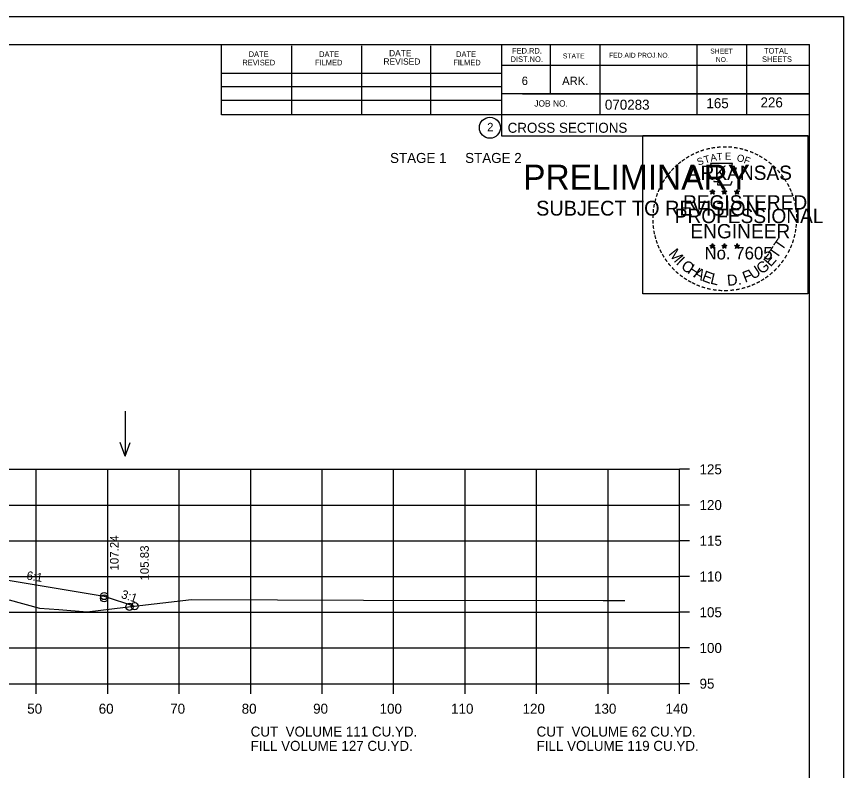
# Model space of a CAD drawing. Extents: x 1175611 to 1176402, y -433344 to -416213.
# Drawn here: x 1175828.2 to 1175943.9, y -429395.6 to -429290.1 of the extents above; entities that cross this region are included whole.
import ezdxf

# ---------------------------------------------------------------- set-up
doc = ezdxf.new("R2010")
doc.units = 0
for name, color, linetype in [('Default', 7, 'Continuous'), ('R_Axis', 7, 'Continuous'), ('R_Axis Annot', 7, 'Continuous'), ('R_Border', 7, 'Continuous'), ('R_Border Notes', 7, 'Continuous'), ('R_Border PE', 7, 'Continuous'), ('R_Border Prem', 7, 'Continuous'), ('R_Exist Surface', 7, 'Continuous'), ('R_Fin Surface', 7, 'Continuous'), ('R_Grid', 7, 'Continuous'), ('R_No Plot', 7, 'Continuous'), ('R_Water Annot', 7, 'Continuous'), ('R_Xsect Elev', 7, 'Continuous'), ('R_Xsect Slope', 7, 'Continuous')]:
    doc.layers.add(name, color=color, linetype=linetype)

msp = doc.modelspace()

# ---------------------------------------------------------------- linework, layer by layer
at = {"layer": 'R_Axis'}
for p, q in [((1175920.97, -429383.47), (1175920.97, -429353.47)), ((1175922.37, -429353.47), (1175920.97, -429353.47)), ((1175922.37, -429358.47), (1175920.97, -429358.47)), ((1175922.37, -429363.47), (1175920.97, -429363.47)), ((1175922.37, -429368.47), (1175920.97, -429368.47)), ((1175922.37, -429373.47), (1175920.97, -429373.47)), ((1175922.37, -429378.47), (1175920.97, -429378.47)), ((1175640.97, -429383.47), (1175920.97, -429383.47)), ((1175830.97, -429384.87), (1175830.97, -429383.47)), ((1175840.97, -429384.87), (1175840.97, -429383.47)), ((1175850.97, -429384.87), (1175850.97, -429383.47)), ((1175860.97, -429384.87), (1175860.97, -429383.47)), ((1175870.97, -429384.87), (1175870.97, -429383.47)), ((1175880.97, -429384.87), (1175880.97, -429383.47)), ((1175890.97, -429384.87), (1175890.97, -429383.47)), ((1175900.97, -429384.87), (1175900.97, -429383.47)), ((1175910.97, -429384.87), (1175910.97, -429383.47)), ((1175920.97, -429384.87), (1175920.97, -429383.47)), ((1175922.37, -429383.47), (1175920.97, -429383.47))]:
    msp.add_line(p, q, dxfattribs=at)
at = {"layer": 'R_Border'}
for p, q in [((1175622.97, -429294.01), (1175939.15, -429294.01)), ((1175856.89, -429303.89), (1175856.89, -429294.01)), ((1175866.75, -429303.89), (1175866.75, -429294.21)), ((1175876.51, -429303.89), (1175876.51, -429294.21)), ((1175886.19, -429303.89), (1175886.19, -429294.21)), ((1175896.05, -429294.01), (1175896.05, -429306.81)), ((1175902.89, -429294.01), (1175902.89, -429300.95)), ((1175909.83, -429294.01), (1175909.83, -429303.89)), ((1175923.41, -429294.01), (1175923.41, -429303.89)), ((1175930.35, -429294.01), (1175930.35, -429303.89)), ((1175939.15, -429499.47), (1175939.15, -429294.01)), ((1175939.15, -429296.95), (1175896.05, -429296.95)), ((1175939.15, -429296.93), (1175939.15, -429296.93)), ((1175856.89, -429298.03), (1175896.05, -429298.03)), ((1175856.89, -429299.89), (1175896.05, -429299.89)), ((1175856.89, -429303.89), (1175856.89, -429301.83)), ((1175856.89, -429301.83), (1175896.05, -429301.83)), ((1175939.15, -429300.95), (1175896.05, -429300.95)), ((1175899.01, -429300.95), (1175939.15, -429300.95)), ((1175939.15, -429303.89), (1175856.89, -429303.89)), ((1175896.05, -429306.81), (1175939.15, -429306.81))]:
    msp.add_line(p, q, dxfattribs=at)
msp.add_circle((1175894.44, -429305.67), 1.47, dxfattribs=at)
at = {"layer": 'R_Border PE'}
for p, q in [((1175925.23, -429314.56), (1175925.58, -429314.67)), ((1175925.23, -429314.56), (1175925.49, -429314.6)), ((1175925.23, -429314.56), (1175925.47, -429314.68)), ((1175925.37, -429314.97), (1175925.58, -429314.67)), ((1175925.37, -429314.97), (1175925.49, -429314.72)), ((1175925.37, -429314.97), (1175925.58, -429314.75)), ((1175925.58, -429314.31), (1175925.54, -429314.56)), ((1175925.58, -429314.67), (1175925.58, -429314.31)), ((1175925.58, -429314.31), (1175925.63, -429314.56)), ((1175925.93, -429314.56), (1175925.58, -429314.67)), ((1175925.8, -429314.97), (1175925.58, -429314.67)), ((1175925.8, -429314.97), (1175925.58, -429314.75)), ((1175925.93, -429314.56), (1175925.64, -429314.61)), ((1175925.8, -429314.97), (1175925.66, -429314.68)), ((1175925.93, -429314.56), (1175925.73, -429314.66)), ((1175926.9, -429314.56), (1175927.25, -429314.67)), ((1175926.9, -429314.56), (1175927.16, -429314.6)), ((1175926.9, -429314.56), (1175927.14, -429314.68)), ((1175927.04, -429314.97), (1175927.25, -429314.67)), ((1175927.04, -429314.97), (1175927.16, -429314.72)), ((1175927.04, -429314.97), (1175927.25, -429314.75)), ((1175927.25, -429314.31), (1175927.21, -429314.56)), ((1175927.25, -429314.67), (1175927.25, -429314.31)), ((1175927.25, -429314.31), (1175927.3, -429314.56)), ((1175927.6, -429314.56), (1175927.25, -429314.67)), ((1175927.47, -429314.97), (1175927.25, -429314.67)), ((1175927.47, -429314.97), (1175927.25, -429314.75)), ((1175927.6, -429314.56), (1175927.31, -429314.61)), ((1175927.47, -429314.97), (1175927.33, -429314.68)), ((1175927.6, -429314.56), (1175927.4, -429314.66)), ((1175928.67, -429314.57), (1175929.02, -429314.68)), ((1175928.67, -429314.57), (1175928.92, -429314.62)), ((1175928.67, -429314.57), (1175928.91, -429314.69)), ((1175928.8, -429314.98), (1175929.02, -429314.68)), ((1175928.8, -429314.98), (1175928.93, -429314.74)), ((1175928.8, -429314.98), (1175929.02, -429314.76)), ((1175929.02, -429314.32), (1175928.98, -429314.57)), ((1175929.02, -429314.68), (1175929.02, -429314.32)), ((1175929.02, -429314.32), (1175929.07, -429314.57)), ((1175929.36, -429314.57), (1175929.02, -429314.68)), ((1175929.23, -429314.98), (1175929.02, -429314.68)), ((1175929.23, -429314.98), (1175929.02, -429314.77)), ((1175929.36, -429314.57), (1175929.08, -429314.62)), ((1175929.23, -429314.98), (1175929.09, -429314.69)), ((1175929.36, -429314.57), (1175929.16, -429314.67)), ((1175925.23, -429322.13), (1175925.58, -429322.24)), ((1175925.23, -429322.13), (1175925.48, -429322.18)), ((1175925.23, -429322.13), (1175925.47, -429322.25)), ((1175925.36, -429322.54), (1175925.58, -429322.24)), ((1175925.36, -429322.54), (1175925.49, -429322.3)), ((1175925.36, -429322.54), (1175925.58, -429322.32)), ((1175925.58, -429321.88), (1175925.54, -429322.13)), ((1175925.58, -429322.24), (1175925.58, -429321.88)), ((1175925.58, -429321.88), (1175925.63, -429322.13)), ((1175925.93, -429322.13), (1175925.58, -429322.24)), ((1175925.79, -429322.54), (1175925.58, -429322.24)), ((1175925.79, -429322.54), (1175925.58, -429322.33)), ((1175925.93, -429322.13), (1175925.64, -429322.18)), ((1175925.79, -429322.54), (1175925.66, -429322.25)), ((1175925.93, -429322.13), (1175925.72, -429322.23)), ((1175926.9, -429322.13), (1175927.25, -429322.24)), ((1175926.9, -429322.13), (1175927.15, -429322.18)), ((1175926.9, -429322.13), (1175927.14, -429322.25)), ((1175927.03, -429322.54), (1175927.25, -429322.24)), ((1175927.03, -429322.54), (1175927.16, -429322.3)), ((1175927.03, -429322.54), (1175927.25, -429322.32)), ((1175927.25, -429321.88), (1175927.21, -429322.13)), ((1175927.25, -429322.24), (1175927.25, -429321.88)), ((1175927.25, -429321.88), (1175927.3, -429322.13)), ((1175927.6, -429322.13), (1175927.25, -429322.24)), ((1175927.46, -429322.54), (1175927.25, -429322.24)), ((1175927.46, -429322.54), (1175927.25, -429322.33)), ((1175927.6, -429322.13), (1175927.31, -429322.18)), ((1175927.46, -429322.54), (1175927.32, -429322.25)), ((1175927.6, -429322.13), (1175927.39, -429322.23)), ((1175928.67, -429322.14), (1175929.02, -429322.25)), ((1175928.67, -429322.14), (1175928.92, -429322.19)), ((1175928.67, -429322.14), (1175928.9, -429322.26)), ((1175928.8, -429322.55), (1175929.02, -429322.25)), ((1175928.8, -429322.55), (1175928.93, -429322.31)), ((1175928.8, -429322.55), (1175929.01, -429322.33)), ((1175929.02, -429321.89), (1175928.97, -429322.14)), ((1175929.23, -429322.55), (1175929.01, -429322.34)), ((1175929.02, -429322.25), (1175929.02, -429321.89)), ((1175929.02, -429321.89), (1175929.06, -429322.14)), ((1175929.36, -429322.14), (1175929.02, -429322.25)), ((1175929.23, -429322.55), (1175929.02, -429322.25)), ((1175929.36, -429322.14), (1175929.08, -429322.19)), ((1175929.23, -429322.55), (1175929.09, -429322.26)), ((1175929.36, -429322.14), (1175929.16, -429322.24))]:
    msp.add_line(p, q, dxfattribs=at)
for points in [[(1175925.28, -429310.68), (1175925.54, -429311.51)], [(1175928.79, -429311.6), (1175928.93, -429311.32), (1175928.24, -429311.34), (1175928.39, -429310.68), (1175925.28, -429310.68)], [(1175925.77, -429313.1), (1175925.77, -429313.19), (1175926.33, -429313.21), (1175926.28, -429313.68), (1175928.15, -429313.68), (1175928.35, -429313.15)], [(1175925.58, -429314.31), (1175925.8, -429314.97), (1175925.23, -429314.56), (1175925.93, -429314.56), (1175925.37, -429314.97), (1175925.58, -429314.31)], [(1175927.25, -429314.31), (1175927.47, -429314.97), (1175926.9, -429314.56), (1175927.6, -429314.56), (1175927.04, -429314.97), (1175927.25, -429314.31)], [(1175929.02, -429314.32), (1175929.23, -429314.98), (1175928.67, -429314.57), (1175929.36, -429314.57), (1175928.8, -429314.98), (1175929.02, -429314.32)], [(1175925.58, -429321.88), (1175925.79, -429322.54), (1175925.23, -429322.13), (1175925.93, -429322.13), (1175925.36, -429322.54), (1175925.58, -429321.88)], [(1175927.25, -429321.88), (1175927.46, -429322.54), (1175926.9, -429322.13), (1175927.6, -429322.13), (1175927.03, -429322.54), (1175927.25, -429321.88)], [(1175929.02, -429321.89), (1175929.23, -429322.55), (1175928.67, -429322.14), (1175929.36, -429322.14), (1175928.8, -429322.55), (1175929.02, -429321.89)]]:
    msp.add_lwpolyline(points, dxfattribs=at)
for centre, radius in [((1175925.58, -429314.67), 0.172), ((1175925.58, -429314.67), 0.145), ((1175925.58, -429314.67), 0.116), ((1175925.58, -429314.67), 0.0991), ((1175925.58, -429314.67), 0.0747), ((1175925.58, -429314.67), 0.0495), ((1175925.58, -429314.67), 0.0296), ((1175927.25, -429314.67), 0.172), ((1175927.25, -429314.67), 0.145), ((1175927.25, -429314.67), 0.116), ((1175927.25, -429314.67), 0.0991), ((1175927.25, -429314.67), 0.0747), ((1175927.25, -429314.67), 0.0495), ((1175927.25, -429314.67), 0.0296), ((1175929.02, -429314.68), 0.172), ((1175929.02, -429314.68), 0.145), ((1175929.02, -429314.68), 0.116), ((1175929.02, -429314.68), 0.0991), ((1175929.02, -429314.68), 0.0747), ((1175929.02, -429314.68), 0.0495), ((1175929.02, -429314.68), 0.0296), ((1175925.58, -429322.24), 0.172), ((1175925.58, -429322.24), 0.145), ((1175925.58, -429322.24), 0.116), ((1175925.58, -429322.24), 0.0991), ((1175925.58, -429322.24), 0.0747), ((1175925.58, -429322.24), 0.0495), ((1175925.58, -429322.24), 0.0296), ((1175927.25, -429322.24), 0.172), ((1175927.25, -429322.24), 0.145), ((1175927.25, -429322.24), 0.116), ((1175927.25, -429322.24), 0.0991), ((1175927.25, -429322.24), 0.0747), ((1175927.25, -429322.24), 0.0495), ((1175927.25, -429322.24), 0.0296), ((1175929.01, -429322.25), 0.172), ((1175929.01, -429322.25), 0.145), ((1175929.01, -429322.25), 0.116), ((1175929.01, -429322.25), 0.0991), ((1175929.01, -429322.25), 0.0747), ((1175929.01, -429322.25), 0.0495), ((1175929.01, -429322.25), 0.0296)]:
    msp.add_circle(centre, radius, dxfattribs=at)
at = {"layer": 'R_Exist Surface'}
msp.add_lwpolyline([(1175827.16, -429371.74), (1175831.44, -429372.9), (1175834.14, -429373.09), (1175838.1, -429373.43), (1175843.48, -429372.77), (1175852.71, -429371.7), (1175876.74, -429371.77), (1175910.29, -429371.84), (1175911.98, -429371.84), (1175913.3, -429371.84)], dxfattribs=at)
at = {"layer": 'R_Fin Surface'}
msp.add_lwpolyline([(1175720.29, -429371.6), (1175721.47, -429371.21), (1175735.2, -429368.92), (1175743.47, -429367.54), (1175749.47, -429367.3), (1175751.47, -429367.26), (1175780.97, -429366.67), (1175810.47, -429367.26), (1175812.47, -429367.3), (1175818.47, -429367.54), (1175826.75, -429368.92), (1175840.47, -429371.21), (1175844.74, -429372.63)], dxfattribs=at)
msp.add_lwpolyline([(1175720.29, -429371.6), (1175721.47, -429371.21), (1175735.2, -429368.92), (1175743.47, -429367.54), (1175749.47, -429367.3), (1175751.47, -429367.26), (1175780.97, -429366.67), (1175810.47, -429367.26), (1175812.47, -429367.3), (1175818.47, -429367.54), (1175826.75, -429368.92), (1175840.47, -429371.21), (1175844.74, -429372.63)], dxfattribs=at)
at = {"layer": 'R_Grid'}
for p, q in [((1175640.97, -429353.47), (1175920.97, -429353.47)), ((1175830.97, -429383.47), (1175830.97, -429353.47)), ((1175840.97, -429383.47), (1175840.97, -429353.47)), ((1175850.97, -429383.47), (1175850.97, -429353.47)), ((1175860.97, -429383.47), (1175860.97, -429353.47)), ((1175870.97, -429383.47), (1175870.97, -429353.47)), ((1175880.97, -429383.47), (1175880.97, -429353.47)), ((1175890.97, -429383.47), (1175890.97, -429353.47)), ((1175900.97, -429383.47), (1175900.97, -429353.47)), ((1175910.97, -429383.47), (1175910.97, -429353.47)), ((1175920.97, -429383.47), (1175920.97, -429353.47)), ((1175640.97, -429358.47), (1175920.97, -429358.47)), ((1175640.97, -429363.47), (1175920.97, -429363.47)), ((1175640.97, -429368.47), (1175920.97, -429368.47)), ((1175640.97, -429373.47), (1175920.97, -429373.47)), ((1175640.97, -429378.47), (1175920.97, -429378.47)), ((1175640.97, -429383.47), (1175920.97, -429383.47))]:
    msp.add_line(p, q, dxfattribs=at)
at = {"layer": 'R_No Plot'}
msp.add_line((1175610.57, -429290.11), (1175943.91, -429290.11), dxfattribs=at)
for points in [[(1175610.57, -429290.11), (1175943.91, -429290.11), (1175943.91, -429503.45), (1175610.57, -429503.45)], [(1175915.82, -429306.77), (1175938.92, -429306.77), (1175938.92, -429328.92), (1175915.82, -429328.92)]]:
    msp.add_lwpolyline(points, close=True, dxfattribs=at)
for centre in [(1175840.47, -429371.21), (1175840.47, -429371.53), (1175844.02, -429372.71), (1175844.74, -429372.63), (1175844.74, -429372.63)]:
    msp.add_circle(centre, 0.5, dxfattribs=at)
at = {"layer": 'R_Water Annot'}
for p, q in [((1175843.43, -429345.35), (1175843.43, -429351.63)), ((1175843.43, -429351.63), (1175842.73, -429349.71)), ((1175843.43, -429351.63), (1175844.13, -429349.71))]:
    msp.add_line(p, q, dxfattribs=at)

# ---------------------------------------------------------------- texts
at = {"layer": 'Default'}
for s, p in [('STAGE 1     STAGE 2', (1175880.47, -429310.6)), ('CUT  VOLUME 111 CU.YD.', (1175860.97, -429390.87)), ('CUT  VOLUME 62 CU.YD.', (1175900.97, -429390.87)), ('FILL VOLUME 127 CU.YD.', (1175860.97, -429392.87)), ('FILL VOLUME 119 CU.YD.', (1175900.97, -429392.87))]:
    msp.add_text(s, height=1.4, dxfattribs=at).set_placement(p)
at = {"layer": 'R_Axis Annot'}
for s, p in [('125', (1175923.77, -429354.17)), ('120', (1175923.77, -429359.17)), ('115', (1175923.77, -429364.17)), ('110', (1175923.77, -429369.17)), ('105', (1175923.77, -429374.17)), ('100', (1175923.77, -429379.17)), ('95', (1175923.77, -429384.17)), ('50', (1175829.71, -429387.67)), ('60', (1175839.71, -429387.67)), ('70', (1175849.71, -429387.67)), ('80', (1175859.71, -429387.67)), ('90', (1175869.71, -429387.67)), ('100', (1175879.01, -429387.67)), ('110', (1175889.01, -429387.67)), ('120', (1175899.01, -429387.67)), ('130', (1175909.01, -429387.67)), ('140', (1175919.01, -429387.67))]:
    msp.add_text(s, height=1.4, dxfattribs=at).set_placement(p)
at = {"layer": 'R_Border'}
for s, height, p in [('DATE', 0.782, (1175860.69, -429295.77)), ('DATE', 0.782, (1175870.55, -429295.77)), ('DATE', 0.879, (1175880.33, -429295.67)), ('DATE', 0.782, (1175889.71, -429295.77)), ('FED.RD.', 0.782, (1175897.53, -429295.29)), ('SHEET', 0.684, (1175925.27, -429295.29)), ('TOTAL', 0.782, (1175932.79, -429295.29)), ('REVISED', 0.782, (1175859.81, -429296.95)), ('FILMED', 0.782, (1175869.97, -429296.95)), ('REVISED', 0.879, (1175879.55, -429296.85)), ('FILMED', 0.782, (1175889.31, -429296.95)), ('DIST.NO.', 0.782, (1175897.33, -429296.47)), ('STATE', 0.684, (1175904.65, -429295.97)), ('FED.AID PROJ.NO.', 0.684, (1175911.11, -429295.87)), ('NO.', 0.684, (1175926.05, -429296.47)), ('SHEETS', 0.782, (1175932.51, -429296.47)), ('6', 1.17, (1175898.89, -429299.69)), ('ARK.', 1.172, (1175904.55, -429299.69)), ('JOB NO.', 0.879, (1175900.65, -429302.71)), ('070283', 1.4, (1175910.53, -429303.15)), ('2', 1.17, (1175894.06, -429306.16)), ('CROSS SECTIONS', 1.4, (1175896.92, -429306.38))]:
    msp.add_text(s, height=height, rotation=360, dxfattribs=at).set_placement(p)
at = {"layer": 'R_Border Notes'}
for s, p in [('165', (1175924.73, -429302.94)), ('226', (1175932.3, -429302.83))]:
    msp.add_text(s, height=1.4, dxfattribs=at).set_placement(p)
at = {"layer": 'R_Border PE'}
for s, height, rotation, p in [('-', 1.6, 24.3072, (1175923.39, -429309.82)), ('-', 1.6, 19.1761, (1175924.02, -429309.55)), ('-', 1.6, 13.6301, (1175924.77, -429309.31)), ('-', 1.6, 10.2193, (1175925.45, -429309.15)), ('-', 1.6, 5.8968, (1175926.18, -429309.04)), ('-', 1.6, 0.1862, (1175926.95, -429308.97)), ('-', 1.6, 357.743, (1175927.67, -429308.98)), ('-', 1.6, 352.1617, (1175928.42, -429309.04)), ('-', 1.6, 347.2049, (1175929.14, -429309.15)), ('-', 1.6, 342.3362, (1175929.77, -429309.31)), ('-', 1.6, 337.8551, (1175930.51, -429309.53)), ('-', 1.6, 36.2317, (1175921.58, -429310.91)), ('-', 1.6, 34.0636, (1175922.16, -429310.51)), ('-', 1.6, 28.7918, (1175922.76, -429310.14)), ('S', 1, 21.594, (1175923.63, -429311)), ('T', 1, 16.4036, (1175924.54, -429310.67)), ('A', 1, 11.2132, (1175925.37, -429310.42)), ('T', 1, 6.0228, (1175926.22, -429310.26)), ('E', 1, 0.8323, (1175927.32, -429310.15)), ('O', 1, 350.4515, (1175928.93, -429310.36)), ('F', 1, 340.0707, (1175929.88, -429310.58)), ('-', 1.6, 334.1211, (1175931.14, -429309.8)), ('-', 1.6, 329.6409, (1175931.72, -429310.08)), ('-', 1.6, 325.8627, (1175932.36, -429310.45)), ('-', 1.6, 48.423, (1175920.22, -429312.18)), ('-', 1.6, 42.9622, (1175920.67, -429311.7)), ('-', 1.6, 38.9507, (1175921.1, -429311.28)), ('ARKANSAS', 2, 360, (1175922.13, -429312.97)), ('-', 1.6, 320.5297, (1175932.97, -429310.87)), ('-', 1.6, 315.5786, (1175933.57, -429311.36)), ('-', 1.6, 54.2325, (1175919.41, -429313.23)), ('-', 1.6, 50.6142, (1175919.82, -429312.66)), ('-', 1.6, 309.8797, (1175934.14, -429311.91)), ('-', 1.6, 306.6522, (1175934.66, -429312.51)), ('-', 1.6, 62.8713, (1175918.77, -429314.37)), ('-', 1.6, 58.0706, (1175919.08, -429313.76)), ('-', 1.4, 303.6753, (1175935.15, -429313.08)), ('-', 1.6, 299.6684, (1175935.47, -429313.69)), ('-', 1.6, 67.7743, (1175918.51, -429314.98)), ('DWB', 0.01, 360, (1175925.57, -429314.68)), ('DWB', 0.01, 360, (1175927.24, -429314.68)), ('DWB', 0.01, 360, (1175929, -429314.69)), ('-', 1.6, 294.6628, (1175935.79, -429314.3)), ('-', 1.6, 290.5728, (1175936.05, -429314.88)), ('-', 1.6, 75.461, (1175918.09, -429316.33)), ('-', 1.6, 72.3945, (1175918.29, -429315.61)), ('REGISTERED', 2, 360, (1175921.45, -429317.12)), ('-', 1.6, 285.1233, (1175936.28, -429315.46)), ('-', 1.6, 85.1863, (1175917.89, -429317.73)), ('-', 1.6, 81.2013, (1175917.96, -429317.04)), ('PROFESSIONAL', 2, 360, (1175920.3, -429319.02)), ('-', 1.6, 280.5493, (1175936.48, -429316.2)), ('-', 1.6, 276.5962, (1175936.65, -429316.97)), ('-', 1.6, 89.0622, (1175917.86, -429318.43)), ('-', 1.6, 274.3301, (1175936.71, -429317.69)), ('-', 1.6, 94.1959, (1175917.9, -429319.16)), ('-', 1.6, 98.9479, (1175917.97, -429319.82)), ('ENGINEER', 2, 360, (1175922.49, -429321.15)), ('-', 1.6, 263.5172, (1175936.72, -429318.99)), ('-', 1.6, 269.9407, (1175936.74, -429318.32)), ('-', 1.6, 101.7149, (1175918.1, -429320.56)), ('-', 1.6, 255.7626, (1175936.54, -429320.32)), ('-', 1.6, 260.9953, (1175936.65, -429319.64)), ('-', 1.6, 105.4578, (1175918.27, -429321.15)), ('-', 1.6, 109.0874, (1175918.48, -429321.78)), ('T', 1.54, 55.055, (1175935.3, -429322.98)), ('-', 1.6, 252.8681, (1175936.36, -429321.04)), ('-', 1.6, 114.0643, (1175918.73, -429322.38)), ('-', 1.6, 115.7289, (1175919.04, -429323)), ('M', 1.54, 308.9175, (1175919.35, -429323.35)), ('No. 7605', 1.757, 360, (1175924.46, -429324.1)), ('DWB', 0.01, 360, (1175925.56, -429322.25)), ('DWB', 0.01, 360, (1175927.23, -429322.25)), ('DWB', 0.01, 360, (1175929, -429322.26)), ('T', 1.54, 55.055, (1175934.57, -429324.1)), ('-', 1.6, 244.6197, (1175935.87, -429322.34)), ('-', 1.6, 247.8887, (1175936.14, -429321.71)), ('-', 1.6, 120.4471, (1175919.4, -429323.58)), ('-', 1.6, 125.8934, (1175919.8, -429324.14)), ('I', 1.54, 316.4636, (1175920.39, -429324.67)), ('E', 1.54, 48.7313, (1175933.72, -429325.23)), ('-', 1.6, 239.0712, (1175935.48, -429323.09)), ('-', 1.6, 130.7181, (1175920.26, -429324.7)), ('-', 1.6, 134.2238, (1175920.78, -429325.24)), ('C', 1.54, 324.0197, (1175921.06, -429325.3)), ('H', 1.54, 327.5342, (1175921.97, -429325.95)), ('U', 1.54, 34.4052, (1175931.27, -429326.98)), ('G', 1.54, 38.2173, (1175932.47, -429326.25)), ('-', 1.6, 231.2538, (1175934.65, -429324.31)), ('-', 1.6, 233.8452, (1175935.08, -429323.74)), ('-', 1.6, 138.9338, (1175921.3, -429325.71)), ('-', 1.6, 144.6463, (1175921.86, -429326.11)), ('A', 1.54, 332.5513, (1175922.83, -429326.49)), ('E', 1.54, 339.2068, (1175923.99, -429327.05)), ('L', 1.54, 346.2929, (1175925.18, -429327.47)), ('D.', 1.54, 5.2602, (1175927.68, -429327.81)), ('F', 1.54, 20.8202, (1175930.13, -429327.37)), ('-', 1.6, 215.7363, (1175933.1, -429325.86)), ('-', 1.6, 221.0851, (1175933.65, -429325.38)), ('-', 1.6, 225.7653, (1175934.17, -429324.87)), ('-', 1.6, 148.0898, (1175922.42, -429326.48)), ('-', 1.6, 151.5704, (1175923, -429326.81)), ('-', 1.6, 154.6002, (1175923.52, -429327.05)), ('-', 1.6, 204.2516, (1175931.38, -429326.91)), ('-', 1.6, 207.3568, (1175932.01, -429326.59)), ('-', 1.6, 212.2491, (1175932.56, -429326.24)), ('-', 1.6, 158.5612, (1175924.15, -429327.31)), ('-', 1.6, 162.7983, (1175924.83, -429327.52)), ('-', 1.6, 167.5555, (1175925.55, -429327.69)), ('-', 1.6, 173.1155, (1175926.32, -429327.8)), ('-', 1.6, 176.5183, (1175927.07, -429327.85)), ('-', 1.6, 181.5918, (1175927.81, -429327.83)), ('-', 1.6, 185.8167, (1175928.62, -429327.75)), ('-', 1.6, 191.2858, (1175929.36, -429327.62)), ('-', 1.6, 195.4743, (1175930.09, -429327.42)), ('-', 1.6, 200.7184, (1175930.76, -429327.18))]:
    msp.add_text(s, height=height, rotation=rotation, dxfattribs=at).set_placement(p)
at = {"layer": 'R_Border Prem'}
for s, height, p in [('PRELIMINARY', 3.5, (1175899.1, -429314.34)), ('DWB', 0.01, (1175899.85, -429312.49)), ('SUBJECT TO REVISION', 2.0751, (1175900.91, -429317.97))]:
    msp.add_text(s, height=height, rotation=360, dxfattribs=at).set_placement(p)
at = {"layer": 'R_Xsect Elev'}
for s, p in [('107.24', (1175842.49, -429367.63)), ('105.83', (1175846.72, -429369.04))]:
    msp.add_text(s, height=1.2, rotation=90, dxfattribs=at).set_placement(p)
at = {"layer": 'R_Xsect Slope'}
for s, rotation, p in [('6:1', 350.5377, (1175829.55, -429368.88)), ('3:1', 341.5651, (1175842.76, -429371.44))]:
    msp.add_text(s, height=1.2, rotation=rotation, dxfattribs=at).set_placement(p)

doc.saveas('drawing.dxf')
